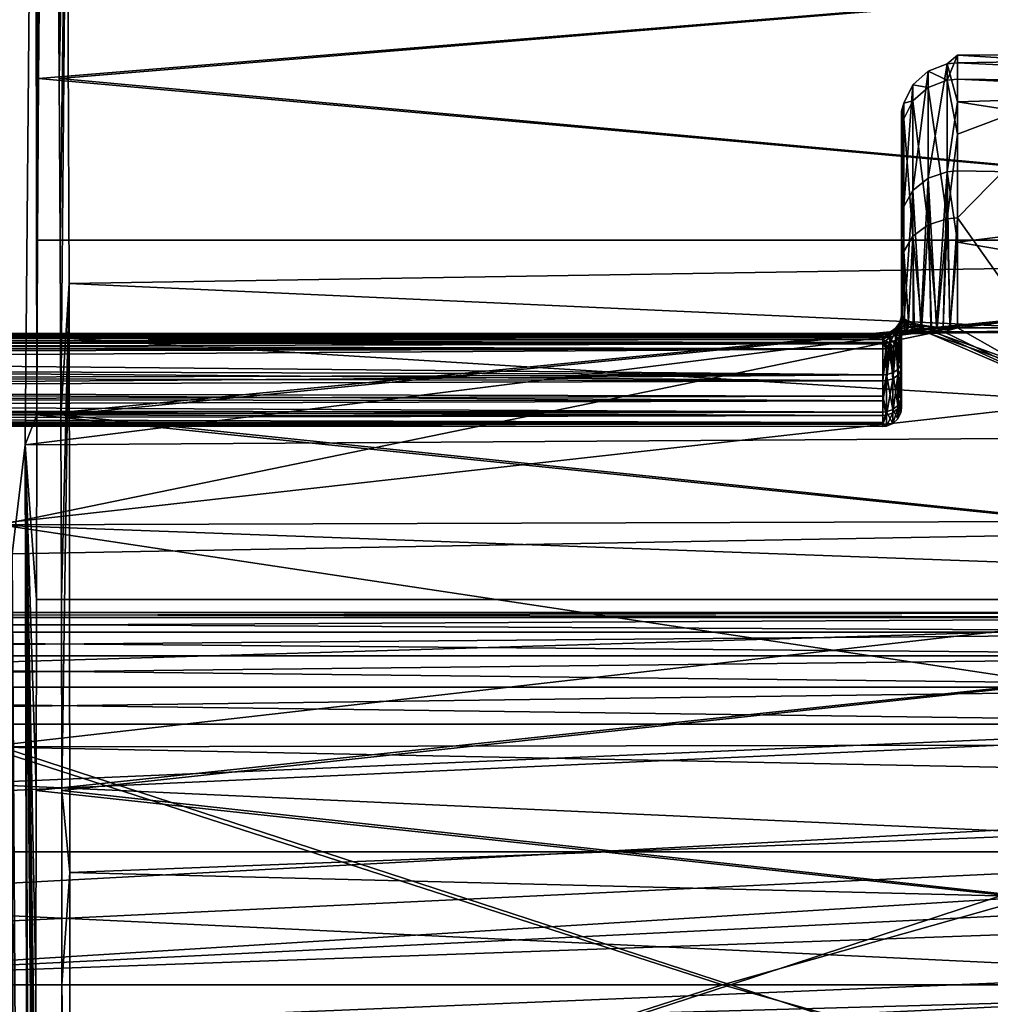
# Model space of a CAD drawing. Extents: x -183 to 183, y -433 to 13.
# Tile 445 of 656: x -133.74 to -128.52, y -0.1 to 5.19. Entities that reach past the tile are written whole.
import ezdxf

# ---------------------------------------------------------------- set-up
doc = ezdxf.new("R2010")
doc.units = 0
doc.layers.add('LAYER1', color=7, linetype='CONTINUOUS')

msp = doc.modelspace()

# ---------------------------------------------------------------- meshes
at = {"layer": 'LAYER1', "color": 3}
mesh = msp.add_polyface(dxfattribs=at)
corners = [(-138.0203, -0.5384, 36.8197), (-79.1261, -0.5978, 36.5474), (-79.9897, -0.5172, 36.4785), (-80.8174, -0.3221, 36.3043), (-81.7284, 0.0502, 35.9671), (-82.5144, 0.5515, 35.5082), (-83.16, 1.1693, 34.9368), (-83.6266, 1.8647, 34.2866), (-83.8894, 2.5711, 33.6188), (-83.976, 3.2196, 32.9987), (-84.0794, 9.1175, 27.0749), (-84.158, 13.219, 22.5723), (-133.6144, 13.219, 22.5723), (-133.6571, 8.9482, 27.464), (-133.7106, 2.9012, 33.6103), (-133.7809, 2.3159, 34.1669), (-133.9891, 1.7306, 34.7183), (-134.4182, 1.0658, 35.3387), (-135.026, 0.4796, 35.8809), (-135.7756, 0.0096, 36.313), (-136.6449, -0.3278, 36.6227), (-137.4192, -0.4893, 36.7724)]
mesh.append_faces([[corners[k] for k in face] for face in [(1, 2, 0), (0, 2, 3), (21, 3, 4), (5, 21, 4), (5, 20, 21), (5, 6, 20), (20, 6, 7), (19, 7, 8), (9, 19, 8), (9, 18, 19), (9, 17, 18), (9, 16, 17), (9, 15, 16), (9, 14, 15), (9, 10, 14), (14, 10, 13), (13, 10, 11), (12, 13, 11), (19, 20, 7), (21, 0, 3)]])
mesh = msp.add_polyface(dxfattribs=at)
corners = [(-133.6105, -14.2483, 22.1165), (-133.6129, -14.3123, 22.3918), (-133.6149, -14.406, 22.6221), (-133.6166, -14.5533, 22.8235), (-133.618, -14.7429, 22.9863), (-133.6196, -15.0756, 23.1669), (-133.6206, -15.4002, 23.2809), (-133.6273, -15.5436, 24.0545), (-133.6346, -15.7771, 24.8919), (-133.7106, 2.9012, 33.6103), (-133.6571, 8.9482, 27.464), (-133.6144, 13.219, 22.5723), (-133.5759, 13.0164, 18.1519), (-133.5513, 12.4713, 15.3304), (-133.5257, 11.1915, 12.3856), (-133.5035, 9.2289, 9.8443), (-133.4862, 6.7032, 7.8615), (-133.4749, 3.7686, 6.5583), (-133.4701, 0.6041, 6.0141), (-133.4723, -2.5972, 6.2621), (-133.4812, -5.6401, 7.2873), (-133.4964, -8.339, 9.027), (-133.5099, -9.8985, 10.5729), (-133.5309, -11.6721, 12.984), (-133.5568, -12.6865, 15.9566), (-133.5833, 8, 19), (-133.6013, 7.7274, 21.0706), (-133.6182, 6.9282, 23), (-133.6326, 5.6569, 24.6569), (-133.6386, 4.8701, 25.3468), (-133.6437, 4, 25.9282), (-133.6477, 3.0615, 26.391), (-133.6507, 2.0706, 26.7274), (-133.6524, 1.0442, 26.9316), (-133.653, 0, 27), (-133.6524, -1.0442, 26.9316), (-133.6507, -2.0706, 26.7274), (-133.6477, -3.0615, 26.391), (-133.6437, -4, 25.9282), (-133.6386, -4.8701, 25.3468), (-133.6326, -5.6569, 24.6569), (-133.6182, -6.9282, 23), (-133.6013, -7.7274, 21.0706), (-133.5833, -8, 19), (-133.5652, -7.7274, 16.9294), (-133.5484, -6.9282, 15), (-133.534, -5.6569, 13.3431), (-133.528, -4.8701, 12.6532), (-133.5229, -4, 12.0718), (-133.5189, -3.0615, 11.609), (-133.516, -2.0706, 11.2726), (-133.5142, -1.0442, 11.0684), (-133.5136, 0, 11), (-133.5142, 1.0442, 11.0684), (-133.516, 2.0706, 11.2726), (-133.5189, 3.0615, 11.609), (-133.5229, 4, 12.0718), (-133.528, 4.8701, 12.6532), (-133.534, 5.6569, 13.3431), (-133.5484, 6.9282, 15), (-133.5652, 7.7274, 16.9294)]
mesh.append_faces([[corners[k] for k in face] for face in [(1, 41, 0), (1, 2, 41), (41, 2, 3), (8, 3, 4), (7, 4, 5), (6, 7, 5), (7, 8, 4), (36, 37, 9), (35, 9, 34), (35, 36, 9), (29, 30, 10), (28, 10, 27), (28, 29, 10), (10, 11, 27), (27, 11, 26), (26, 11, 25), (25, 11, 12), (60, 12, 13), (59, 13, 14), (58, 14, 15), (57, 15, 16), (56, 16, 55), (56, 57, 16), (16, 17, 55), (55, 17, 54), (54, 17, 53), (53, 17, 18), (52, 18, 19), (51, 19, 50), (51, 52, 19), (19, 20, 50), (50, 20, 49), (49, 20, 48), (48, 20, 21), (47, 21, 46), (47, 48, 21), (21, 22, 46), (46, 22, 45), (45, 22, 23), (24, 45, 23), (24, 44, 45), (24, 43, 44), (24, 0, 43), (43, 0, 42), (42, 0, 41), (30, 31, 10), (10, 31, 9), (9, 31, 32), (33, 9, 32), (33, 34, 9), (37, 38, 9), (9, 38, 8), (8, 38, 39), (40, 8, 39), (40, 41, 8), (8, 41, 3), (52, 53, 18), (57, 58, 15), (58, 59, 14), (59, 60, 13), (60, 25, 12)]])
mesh = msp.add_polyface(dxfattribs=at)
corners = [(-84.2844, 12.4713, 15.3304), (-84.3358, 11.1915, 12.3856), (-84.3802, 9.2289, 9.8443), (-84.4148, 6.7032, 7.8615), (-84.4375, 3.7686, 6.5583), (-84.447, 0.6041, 6.0141), (-84.4427, -2.5972, 6.2621), (-84.4248, -5.6401, 7.2873), (-84.3944, -8.339, 9.027), (-133.4964, -8.339, 9.027), (-133.4812, -5.6401, 7.2873), (-133.4723, -2.5972, 6.2621), (-133.4701, 0.6041, 6.0141), (-133.4749, 3.7686, 6.5583), (-133.4862, 6.7032, 7.8615), (-133.5035, 9.2289, 9.8443), (-133.5257, 11.1915, 12.3856), (-133.5513, 12.4713, 15.3304), (-90.5, 10.1625, 10.893), (-95.7, 10.1625, 10.893), (-95.7, 8.4998, 9.1637), (-95.7, 6.5477, 7.7694), (-95.7, 4.3726, 6.7574), (-95.7, 2.0486, 6.1624), (-95.7, -0.3452, 6.0046), (-95.7, -2.7272, 6.2893), (-95.7, -5.0164, 7.0069), (-95.7, -5.3753, 7.1634), (-90.5, -5.3762, 7.1638), (-90.5, -3.1103, 6.3776), (-90.5, -0.7379, 6.021), (-90.5, 1.6595, 6.1064), (-90.5, 4.0005, 6.6308), (-90.5, 6.2052, 7.5765), (-90.5, 8.1986, 8.9112), (-90.5, 9.9128, 10.5895)]
mesh.append_faces([[corners[k] for k in face] for face in [(17, 0, 16), (16, 0, 1), (19, 1, 18), (19, 16, 1), (19, 15, 16), (19, 20, 15), (15, 20, 14), (14, 20, 21), (22, 14, 21), (22, 13, 14), (22, 23, 13), (13, 23, 12), (12, 23, 24), (11, 24, 25), (26, 11, 25), (26, 10, 11), (26, 27, 10), (10, 27, 9), (9, 27, 8), (8, 27, 7), (7, 27, 28), (29, 7, 28), (29, 6, 7), (29, 30, 6), (6, 30, 5), (5, 30, 31), (4, 31, 32), (33, 4, 32), (33, 3, 4), (33, 34, 3), (3, 34, 2), (2, 34, 35), (18, 2, 35), (18, 1, 2), (4, 5, 31), (11, 12, 24)]])
mesh = msp.add_polyface(dxfattribs=at)
corners = [(-124, -8, 19), (-133.5833, -8, 19), (-133.6013, -7.7274, 21.0706), (-133.6182, -6.9282, 23), (-133.6326, -5.6569, 24.6569), (-133.6386, -4.8701, 25.3468), (-133.6437, -4, 25.9282), (-133.6477, -3.0615, 26.391), (-133.6507, -2.0706, 26.7274), (-133.6524, -1.0442, 26.9316), (-133.653, 0, 27), (-133.6524, 1.0442, 26.9316), (-133.6507, 2.0706, 26.7274), (-133.6477, 3.0615, 26.391), (-133.6437, 4, 25.9282), (-133.6386, 4.8701, 25.3468), (-133.6326, 5.6569, 24.6569), (-133.6182, 6.9282, 23), (-133.6013, 7.7274, 21.0706), (-133.5833, 8, 19), (-124, 8, 19), (-124, 7.7274, 21.0706), (-124, 6.9282, 23), (-124, 5.6569, 24.6569), (-124, 4, 25.9282), (-124, 2.0706, 26.7274), (-124, 0, 27), (-124, -2.0706, 26.7274), (-124, -4, 25.9282), (-124, -5.6569, 24.6569), (-124, -6.9282, 23), (-124, -7.7274, 21.0706)]
mesh.append_faces([[corners[k] for k in face] for face in [(1, 2, 0), (0, 2, 31), (31, 2, 30), (30, 2, 3), (4, 30, 3), (4, 29, 30), (4, 5, 29), (29, 5, 28), (28, 5, 6), (7, 28, 6), (7, 27, 28), (7, 8, 27), (27, 8, 9), (26, 9, 10), (11, 26, 10), (11, 25, 26), (11, 12, 25), (25, 12, 13), (24, 13, 14), (15, 24, 14), (15, 23, 24), (15, 16, 23), (23, 16, 17), (22, 17, 18), (21, 18, 19), (20, 21, 19), (21, 22, 18), (22, 23, 17), (24, 25, 13), (26, 27, 9)]])
mesh = msp.add_polyface(dxfattribs=at)
corners = [(-124, 8, 19), (-133.5833, 8, 19), (-133.5652, 7.7274, 16.9294), (-133.5484, 6.9282, 15), (-133.534, 5.6569, 13.3431), (-133.528, 4.8701, 12.6532), (-133.5229, 4, 12.0718), (-133.5189, 3.0615, 11.609), (-133.516, 2.0706, 11.2726), (-133.5142, 1.0442, 11.0684), (-133.5136, 0, 11), (-133.5142, -1.0442, 11.0684), (-133.516, -2.0706, 11.2726), (-133.5189, -3.0615, 11.609), (-133.5229, -4, 12.0718), (-133.528, -4.8701, 12.6532), (-133.534, -5.6569, 13.3431), (-133.5484, -6.9282, 15), (-133.5652, -7.7274, 16.9294), (-133.5833, -8, 19), (-124, -8, 19), (-124, -7.7274, 16.9294), (-124, -6.9282, 15), (-124, -5.6569, 13.3431), (-124, -4, 12.0718), (-124, -2.0706, 11.2726), (-124, 0, 11), (-124, 2.0706, 11.2726), (-124, 4, 12.0718), (-124, 5.6569, 13.3431), (-124, 6.9282, 15), (-124, 7.7274, 16.9294)]
mesh.append_faces([[corners[k] for k in face] for face in [(0, 1, 31), (31, 1, 2), (3, 31, 2), (3, 30, 31), (3, 4, 30), (30, 4, 29), (29, 4, 5), (28, 5, 6), (7, 28, 6), (7, 27, 28), (7, 8, 27), (27, 8, 9), (26, 9, 10), (11, 26, 10), (11, 25, 26), (11, 12, 25), (25, 12, 13), (24, 13, 14), (15, 24, 14), (15, 23, 24), (15, 16, 23), (23, 16, 17), (22, 17, 21), (22, 23, 17), (17, 18, 21), (21, 18, 19), (20, 21, 19), (24, 25, 13), (26, 27, 9), (28, 29, 5)]])
mesh = msp.add_polyface(dxfattribs=at)
corners = [(-133.9269, 0, 24), (-129.9634, 0, 24), (-126, 0, 24), (-126, 1.1192, 23.8731), (-126, 2.1817, 23.4989), (-126, 3.1334, 22.8964), (-128, 3.1334, 22.8964), (-128, 4.834, 20.2777), (-126, 4.834, 20.2777), (-126, 5, 18.9854), (-126, 4.8265, 17.6942), (-126, 4.3253, 16.4916), (-126, 3.5304, 15.4593), (-126, 2.4958, 14.6674), (-126, 1.2917, 14.1697), (-126, 0, 14), (-129.9199, 0, 14), (-133.8397, 0, 14), (-133.8412, 1.278, 14.1661), (-133.8454, 2.4711, 14.6533), (-133.8522, 3.5, 15.4293), (-128.8508, 3.5, 15.4293), (-128.8115, 3.5019, 15.4312), (-128.7728, 3.5076, 15.4367), (-128.7, 3.5289, 15.4579), (-128.7, 3.9899, 15.9866), (-128.7, 4.3723, 16.5745), (-128.7, 4.7435, 17.4192), (-128.7, 4.9532, 18.3178), (-128.7, 4.9943, 19.2396), (-128.7, 4.8652, 20.1532), (-128.7, 4.5705, 21.0275), (-128.7, 4.1201, 21.8328), (-128.7, 3.5294, 22.5416), (-128.7728, 3.5078, 22.5631), (-128.8114, 3.502, 22.5688), (-128.8508, 3.5, 22.5707), (-133.9144, 3.5, 22.5707), (-133.9212, 2.4711, 23.3467), (-133.9254, 1.278, 23.8339)]
mesh.append_faces([[corners[k] for k in face] for face in [(0, 1, 39), (39, 1, 3), (4, 39, 3), (4, 38, 39), (4, 6, 38), (4, 5, 6), (1, 2, 3), (30, 31, 7), (8, 30, 7), (8, 29, 30), (8, 9, 29), (29, 9, 28), (28, 9, 10), (27, 10, 11), (26, 11, 25), (26, 27, 11), (11, 12, 25), (25, 12, 24), (24, 12, 23), (23, 12, 22), (22, 12, 13), (21, 13, 19), (20, 21, 19), (13, 14, 19), (19, 14, 18), (18, 14, 16), (17, 18, 16), (14, 15, 16), (21, 22, 13), (27, 28, 10), (31, 32, 7), (7, 32, 6), (6, 32, 33), (34, 6, 33), (34, 35, 6), (6, 35, 36), (37, 6, 36), (37, 38, 6)]])
mesh = msp.add_polyface(dxfattribs=at)
corners = [(-129, 3.6021, 15.9809), (-129, 4.11, 16.7201), (-129, 4.4589, 17.5141), (-129, 4.656, 18.3587), (-129, 4.6946, 19.2252), (-129, 4.5733, 20.084), (-129, 4.2962, 20.9059), (-129, 3.8729, 21.6628), (-129, 3.6, 22.0216), (-128.9841, 3.5763, 22.195), (-128.9632, 3.5645, 22.2822), (-128.9327, 3.5535, 22.3635), (-128.8919, 3.5439, 22.4347), (-128.8399, 3.5363, 22.4911), (-128.8096, 3.5334, 22.5124), (-128.7762, 3.5312, 22.5282), (-128.7397, 3.5299, 22.5382), (-128.7, 3.5294, 22.5416), (-128.7, 4.1201, 21.8328), (-128.7, 4.5705, 21.0275), (-128.7, 4.8652, 20.1532), (-128.7, 4.9943, 19.2396), (-128.7, 4.9532, 18.3178), (-128.7, 4.7435, 17.4192), (-128.7, 4.3723, 16.5745), (-128.7, 3.9899, 15.9866), (-128.7, 3.5289, 15.4579), (-128.7401, 3.5296, 15.4622), (-128.7773, 3.5312, 15.4741), (-128.8115, 3.5336, 15.4927), (-128.8428, 3.5368, 15.5172), (-128.8966, 3.545, 15.58), (-128.9384, 3.5551, 15.6554), (-128.9864, 3.5785, 15.8169), (-128.997, 3.5877, 15.8992), (-128.9993, 3.5921, 15.9407), (-128.9886, 4.1818, 16.6802), (-128.9394, 4.2681, 16.6324), (-128.8579, 4.333, 16.5963), (-128.7551, 4.3678, 16.577), (-128.9886, 4.7374, 18.3475), (-128.9394, 4.8351, 18.3341), (-128.8579, 4.9087, 18.3239), (-128.7551, 4.9482, 18.3185), (-128.9886, 4.6532, 20.1029), (-128.9394, 4.7492, 20.1257), (-128.8579, 4.8215, 20.1428), (-128.7551, 4.8602, 20.152), (-128.9886, 3.9405, 21.7094), (-128.9394, 4.0219, 21.7653), (-128.8579, 4.0831, 21.8074), (-128.7551, 4.1159, 21.8299)]
mesh.append_faces([[corners[k] for k in face] for face in [(0, 1, 35), (35, 1, 34), (34, 1, 36), (33, 36, 37), (32, 37, 31), (32, 33, 37), (1, 2, 36), (36, 2, 40), (41, 40, 45), (46, 45, 50), (51, 50, 14), (15, 51, 14), (15, 16, 51), (51, 16, 18), (19, 51, 18), (19, 47, 51), (19, 20, 47), (47, 20, 21), (43, 21, 22), (23, 43, 22), (23, 39, 43), (23, 24, 39), (39, 24, 25), (27, 25, 26), (27, 39, 25), (27, 28, 39), (39, 28, 29), (38, 29, 30), (31, 38, 30), (31, 37, 38), (38, 37, 42), (43, 42, 47), (21, 43, 47), (2, 3, 40), (40, 3, 4), (44, 4, 5), (6, 44, 5), (6, 48, 44), (6, 7, 48), (48, 7, 8), (9, 48, 8), (9, 10, 48), (48, 10, 49), (44, 49, 45), (40, 44, 45), (40, 4, 44), (10, 11, 49), (49, 11, 12), (50, 12, 13), (14, 50, 13), (16, 17, 18), (33, 34, 36), (40, 41, 36), (36, 41, 37), (37, 41, 42), (42, 41, 46), (47, 46, 51), (47, 42, 46), (43, 39, 38), (42, 43, 38), (45, 46, 41), (48, 49, 44), (12, 50, 49), (49, 50, 45), (50, 51, 46), (29, 38, 39)]])
mesh = msp.add_polyface(dxfattribs=at)
corners = [(-129, 3.6, 18.0253), (-129, 3.5971, 18.0668), (-129, 3.5885, 18.1074), (-129, 3.5744, 18.1465), (-129, 3.5551, 18.1833), (-129, 3.5193, 18.2301), (-129, 3.475, 18.269), (-129, 3.3496, 18.3779), (-129, 3.2464, 18.508), (-129, 3.1688, 18.6549), (-129, 3.1195, 18.8135), (-129, 3.1003, 18.9784), (-129, 3.1116, 19.1441), (-129, 3.1532, 19.3049), (-129, 3.2237, 19.4553), (-129, 3.3205, 19.5902), (-129, 3.475, 19.731), (-129, 3.507, 19.7575), (-129, 3.535, 19.7882), (-129, 3.5585, 19.8224), (-129, 3.5771, 19.8596), (-129, 3.5942, 19.916), (-129, 3.6, 19.9747), (-129, 3.6, 22.0216), (-129, 3.8729, 21.6628), (-129, 4.2962, 20.9059), (-129, 4.5733, 20.084), (-129, 4.6946, 19.2252), (-129, 4.656, 18.3587), (-129, 4.4589, 17.5141), (-129, 4.11, 16.7201), (-129, 3.6021, 15.9809)]
mesh.append_faces([[corners[k] for k in face] for face in [(31, 0, 29), (30, 31, 29), (0, 1, 29), (29, 1, 2), (3, 29, 2), (3, 4, 29), (29, 4, 5), (6, 29, 5), (6, 28, 29), (6, 21, 28), (6, 20, 21), (6, 19, 20), (6, 18, 19), (6, 17, 18), (6, 7, 17), (17, 7, 16), (16, 7, 15), (15, 7, 8), (14, 8, 9), (13, 9, 10), (12, 10, 11), (12, 13, 10), (13, 14, 9), (14, 15, 8), (23, 24, 22), (22, 24, 25), (21, 25, 26), (28, 26, 27), (28, 21, 26), (25, 21, 22)]])
mesh = msp.add_polyface(dxfattribs=at)
corners = [(-129.1, 3.5, 15.9809), (-129.0803, 3.502, 15.9809), (-129.0613, 3.508, 15.9809), (-129.0439, 3.5174, 15.9809), (-129.0286, 3.53, 15.9809), (-129.0162, 3.5455, 15.9809), (-129.0071, 3.5632, 15.9809), (-129.0016, 3.5823, 15.9809), (-129, 3.6021, 15.9809), (-128.9993, 3.5921, 15.9407), (-128.997, 3.5877, 15.8992), (-128.9864, 3.5785, 15.8169), (-128.9384, 3.5551, 15.6554), (-128.8966, 3.545, 15.58), (-128.8428, 3.5368, 15.5172), (-128.8115, 3.5336, 15.4927), (-128.7773, 3.5312, 15.4741), (-128.7401, 3.5296, 15.4622), (-128.7, 3.5289, 15.4579), (-128.7728, 3.5076, 15.4367), (-128.8115, 3.5019, 15.4312), (-128.8508, 3.5, 15.4293), (-128.9117, 3.5, 15.4776), (-128.963, 3.5, 15.5347), (-129.0053, 3.5, 15.5992), (-129.039, 3.5, 15.6696), (-129.0832, 3.5, 15.8222), (-129.0186, 3.5037, 15.6787), (-129.0232, 3.5223, 15.822), (-128.9849, 3.5154, 15.6671), (-128.9133, 3.508, 15.5302), (-129.0074, 3.5534, 15.8994), (-128.9998, 3.5469, 15.818), (-128.9588, 3.5332, 15.6609), (-128.8719, 3.5203, 15.519), (-129.0004, 3.5705, 15.8974), (-128.9912, 3.5624, 15.8144)]
mesh.append_faces([[corners[k] for k in face] for face in [(0, 1, 26), (26, 1, 2), (27, 2, 28), (29, 28, 33), (34, 33, 13), (14, 34, 13), (14, 15, 34), (34, 15, 16), (17, 34, 16), (17, 18, 34), (34, 18, 19), (30, 19, 20), (27, 20, 23), (24, 27, 23), (24, 25, 27), (27, 25, 26), (2, 27, 26), (2, 3, 28), (28, 3, 4), (5, 28, 4), (5, 31, 28), (5, 6, 31), (31, 6, 35), (36, 35, 11), (12, 36, 11), (12, 33, 36), (12, 13, 33), (6, 7, 35), (35, 7, 9), (10, 35, 9), (10, 11, 35), (7, 8, 9), (21, 22, 20), (20, 22, 23), (20, 27, 30), (30, 27, 29), (34, 29, 33), (34, 30, 29), (34, 19, 30), (28, 29, 27), (33, 28, 32), (36, 32, 31), (35, 36, 31), (33, 32, 36), (32, 28, 31)]])
mesh = msp.add_polyface(dxfattribs=at)
corners = [(-129, 3.6021, 15.9809), (-129.0016, 3.5823, 15.9809), (-129.0071, 3.5632, 15.9809), (-129.0162, 3.5455, 15.9809), (-129.0286, 3.53, 15.9809), (-129.0439, 3.5174, 15.9809), (-129.0613, 3.508, 15.9809), (-129.0803, 3.502, 15.9809), (-129.1, 3.5, 15.9809), (-129.1, 3.5, 18.0253), (-129.0805, 3.5019, 18.0253), (-129.0617, 3.5076, 18.0253), (-129.0444, 3.5169, 18.0253), (-129.0293, 3.5293, 18.0253), (-129.0169, 3.5444, 18.0253), (-129.0076, 3.5617, 18.0253), (-129.0019, 3.5805, 18.0253), (-129, 3.6, 18.0253)]
mesh.append_faces([[corners[k] for k in face] for face in [(0, 1, 17), (17, 1, 16), (16, 1, 2), (15, 2, 3), (14, 3, 4), (13, 4, 5), (12, 5, 6), (11, 6, 7), (10, 7, 8), (9, 10, 8), (10, 11, 7), (11, 12, 6), (12, 13, 5), (13, 14, 4), (14, 15, 3), (15, 16, 2)]])
mesh = msp.add_polyface(dxfattribs=at)
corners = [(-129, 3.6, 22.0216), (-129.0022, 3.5807, 22.0216), (-129.0083, 3.5623, 22.0216), (-129.0179, 3.5454, 22.0216), (-129.0304, 3.5304, 22.0216), (-129.0454, 3.5179, 22.0216), (-129.0623, 3.5083, 22.0216), (-129.0807, 3.5022, 22.0216), (-129.1, 3.5, 22.0216), (-129.0829, 3.5, 22.1796), (-129.0386, 3.5, 22.3315), (-129.0048, 3.5, 22.4016), (-128.9626, 3.5, 22.4658), (-128.9115, 3.5, 22.5226), (-128.8508, 3.5, 22.5707), (-128.8114, 3.502, 22.5688), (-128.7728, 3.5078, 22.5631), (-128.7, 3.5294, 22.5416), (-128.7397, 3.5299, 22.5382), (-128.7762, 3.5312, 22.5282), (-128.8096, 3.5334, 22.5124), (-128.8399, 3.5363, 22.4911), (-128.8919, 3.5439, 22.4347), (-128.9327, 3.5535, 22.3635), (-128.9632, 3.5645, 22.2822), (-128.9841, 3.5763, 22.195), (-129.0002, 3.5706, 22.1055), (-128.9909, 3.5612, 22.1884), (-128.9731, 3.5522, 22.2691), (-128.9213, 3.5386, 22.3952), (-129.0074, 3.5538, 22.1034), (-128.9994, 3.5467, 22.1846), (-128.9831, 3.5398, 22.2644), (-128.9579, 3.533, 22.3413), (-128.8523, 3.5206, 22.4966), (-129.0229, 3.5217, 22.1803), (-128.9844, 3.5152, 22.3347), (-128.914, 3.5099, 22.4627), (-129.0102, 3.5032, 22.346)]
mesh.append_faces([[corners[k] for k in face] for face in [(25, 0, 26), (27, 26, 31), (32, 31, 35), (36, 35, 38), (37, 38, 15), (16, 37, 15), (16, 34, 37), (16, 17, 34), (34, 17, 18), (19, 34, 18), (19, 20, 34), (34, 20, 21), (29, 21, 22), (23, 29, 22), (23, 24, 29), (29, 24, 28), (33, 28, 32), (36, 32, 35), (36, 33, 32), (36, 37, 33), (36, 38, 37), (2, 30, 1), (2, 3, 30), (30, 3, 35), (31, 30, 35), (31, 26, 30), (30, 26, 1), (1, 26, 0), (3, 4, 35), (35, 4, 5), (6, 35, 5), (6, 38, 35), (6, 9, 38), (6, 7, 9), (9, 7, 8), (9, 10, 38), (38, 10, 11), (12, 38, 11), (12, 13, 38), (38, 13, 14), (15, 38, 14), (24, 25, 28), (28, 25, 27), (32, 27, 31), (32, 28, 27), (26, 27, 25), (28, 33, 29), (29, 33, 34), (21, 29, 34), (34, 33, 37)]])
mesh = msp.add_polyface(dxfattribs=at)
corners = [(-129, 3.6, 19.9747), (-129.0014, 3.583, 19.9747), (-129.0058, 3.5665, 19.9747), (-129.0128, 3.551, 19.9747), (-129.0224, 3.5369, 19.9747), (-129.0343, 3.5247, 19.9747), (-129.048, 3.5146, 19.9747), (-129.0633, 3.507, 19.9747), (-129.0796, 3.5021, 19.9747), (-129.1, 3.5, 19.9747), (-129.1, 3.5, 22.0216), (-129.0807, 3.5022, 22.0216), (-129.0623, 3.5083, 22.0216), (-129.0454, 3.5179, 22.0216), (-129.0304, 3.5304, 22.0216), (-129.0179, 3.5454, 22.0216), (-129.0083, 3.5623, 22.0216), (-129.0022, 3.5807, 22.0216), (-129, 3.6, 22.0216)]
mesh.append_faces([[corners[k] for k in face] for face in [(0, 1, 18), (18, 1, 17), (17, 1, 2), (16, 2, 3), (15, 3, 4), (14, 4, 5), (13, 5, 6), (12, 6, 7), (8, 12, 7), (8, 11, 12), (8, 9, 11), (11, 9, 10), (12, 13, 6), (13, 14, 5), (14, 15, 4), (15, 16, 3), (16, 17, 2)]])
mesh = msp.add_polyface(dxfattribs=at)
corners = [(-129, 3.6, 18.0253), (-129.0019, 3.5805, 18.0253), (-129.0076, 3.5617, 18.0253), (-129.0169, 3.5444, 18.0253), (-129.0293, 3.5293, 18.0253), (-129.0444, 3.5169, 18.0253), (-129.0617, 3.5076, 18.0253), (-129.0805, 3.5019, 18.0253), (-129.1, 3.5, 18.0253), (-129.1, 3.4944, 18.0723), (-129.1, 3.478, 18.1166), (-129.1, 3.4515, 18.1558), (-129.1, 3.4167, 18.1878), (-129.0848, 3.4173, 18.1887), (-129.0699, 3.4194, 18.1915), (-129.0557, 3.4227, 18.1962), (-129.0426, 3.4272, 18.2025), (-129.0308, 3.4329, 18.2104), (-129.0206, 3.4395, 18.2196), (-129.0123, 3.447, 18.23), (-129.006, 3.4551, 18.2413), (-129.0015, 3.4649, 18.2549), (-129, 3.475, 18.269), (-129, 3.5193, 18.2301), (-129, 3.5551, 18.1833), (-129, 3.5744, 18.1465), (-129, 3.5885, 18.1074), (-129, 3.5971, 18.0668), (-129.0639, 3.5032, 18.0633), (-129.0326, 3.5222, 18.0669), (-129.0105, 3.5511, 18.0723), (-129.0004, 3.5858, 18.0788), (-129.0639, 3.4758, 18.1342), (-129.0326, 3.4922, 18.1443), (-129.0105, 3.5172, 18.1598), (-129.0004, 3.5472, 18.1784), (-129.0639, 3.4246, 18.1903), (-129.0326, 3.4363, 18.2058), (-129.0105, 3.4539, 18.2292), (-129.0004, 3.4752, 18.2574)]
mesh.append_faces([[corners[k] for k in face] for face in [(0, 1, 27), (27, 1, 31), (26, 31, 25), (26, 27, 31), (31, 1, 30), (35, 30, 34), (39, 34, 38), (20, 38, 19), (20, 39, 38), (20, 21, 39), (39, 21, 22), (23, 39, 22), (23, 35, 39), (23, 24, 35), (35, 24, 25), (31, 35, 25), (31, 30, 35), (1, 2, 30), (30, 2, 3), (29, 3, 4), (5, 29, 4), (5, 28, 29), (5, 6, 28), (28, 6, 7), (9, 7, 8), (9, 28, 7), (9, 10, 28), (28, 10, 32), (33, 32, 37), (38, 37, 18), (19, 38, 18), (10, 11, 32), (32, 11, 36), (37, 36, 16), (17, 37, 16), (17, 18, 37), (12, 13, 11), (11, 13, 14), (36, 14, 15), (16, 36, 15), (11, 14, 36), (34, 30, 29), (33, 29, 28), (32, 33, 28), (38, 34, 33), (37, 38, 33), (35, 34, 39), (29, 33, 34), (36, 37, 32), (3, 29, 30)]])
mesh = msp.add_polyface(dxfattribs=at)
corners = [(-129, 3.475, 19.731), (-129.0019, 3.4636, 19.7469), (-129.0076, 3.4527, 19.7621), (-129.0169, 3.4426, 19.7761), (-129.0293, 3.4338, 19.7884), (-129.0444, 3.4265, 19.7985), (-129.0617, 3.4211, 19.806), (-129.0805, 3.4178, 19.8107), (-129.1, 3.4167, 19.8122), (-129.1, 3.4445, 19.8364), (-129.1, 3.4675, 19.8653), (-129.1, 3.4847, 19.898), (-129.1, 3.4961, 19.9356), (-129.1, 3.5, 19.9747), (-129.0796, 3.5021, 19.9747), (-129.0633, 3.507, 19.9747), (-129.048, 3.5146, 19.9747), (-129.0343, 3.5247, 19.9747), (-129.0224, 3.5369, 19.9747), (-129.0128, 3.551, 19.9747), (-129.0058, 3.5665, 19.9747), (-129.0014, 3.583, 19.9747), (-129, 3.6, 19.9747), (-129, 3.5942, 19.916), (-129, 3.5771, 19.8596), (-129, 3.5585, 19.8224), (-129, 3.535, 19.7882), (-129, 3.507, 19.7575), (-129.0639, 3.4494, 19.8318), (-129.0326, 3.4634, 19.8184), (-129.0105, 3.4846, 19.7981), (-129.0004, 3.5101, 19.7737), (-129.0639, 3.4909, 19.8954), (-129.0326, 3.5088, 19.888), (-129.0105, 3.5359, 19.8767), (-129.0004, 3.5685, 19.8631), (-129.0639, 3.5067, 19.9697), (-129.0326, 3.526, 19.9692), (-129.0105, 3.5554, 19.9685), (-129.0004, 3.5907, 19.9677)]
mesh.append_faces([[corners[k] for k in face] for face in [(0, 1, 27), (27, 1, 31), (26, 31, 25), (26, 27, 31), (31, 1, 30), (35, 30, 34), (39, 34, 38), (20, 38, 19), (20, 39, 38), (20, 21, 39), (39, 21, 22), (23, 39, 22), (23, 35, 39), (23, 24, 35), (35, 24, 25), (31, 35, 25), (31, 30, 35), (1, 2, 30), (30, 2, 3), (29, 3, 4), (5, 29, 4), (5, 28, 29), (5, 6, 28), (28, 6, 7), (9, 7, 8), (9, 28, 7), (9, 10, 28), (28, 10, 32), (33, 32, 37), (38, 37, 18), (19, 38, 18), (10, 11, 32), (32, 11, 12), (14, 12, 13), (14, 32, 12), (14, 36, 32), (14, 15, 36), (36, 15, 16), (37, 16, 17), (18, 37, 17), (34, 30, 29), (33, 29, 28), (32, 33, 28), (38, 34, 33), (37, 38, 33), (35, 34, 39), (29, 33, 34), (16, 37, 36), (36, 37, 32), (3, 29, 30)]])
mesh = msp.add_polyface(dxfattribs=at)
corners = [(-133.9144, 3.5, 22.5707), (-128.8508, 3.5, 22.5707), (-128.9115, 3.5, 22.5226), (-128.9626, 3.5, 22.4658), (-129.0048, 3.5, 22.4016), (-129.0386, 3.5, 22.3315), (-129.0829, 3.5, 22.1796), (-129.1, 3.5, 22.0216), (-129.1, 3.5, 19.9747), (-140.95, 3.5, 19.9747), (-140.9501, 3.5, 21.5829), (-140.3, 3.5, 22.5707)]
mesh.append_faces([[corners[k] for k in face] for face in [(1, 2, 0), (0, 2, 3), (4, 0, 3), (4, 5, 0), (0, 5, 6), (7, 0, 6), (7, 10, 0), (7, 8, 10), (10, 8, 9), (10, 11, 0)]])
mesh = msp.add_polyface(dxfattribs=at)
corners = [(-140.3, 3.5, 15.4293), (-140.95, 3.5, 16.417), (-140.95, 3.5, 18.0253), (-129.1, 3.5, 18.0253), (-129.1, 3.5, 15.9809), (-129.0832, 3.5, 15.8222), (-129.039, 3.5, 15.6696), (-129.0053, 3.5, 15.5992), (-128.963, 3.5, 15.5347), (-128.9117, 3.5, 15.4776), (-128.8508, 3.5, 15.4293), (-133.8522, 3.5, 15.4293)]
mesh.append_faces([[corners[k] for k in face] for face in [(0, 1, 11), (11, 1, 4), (5, 11, 4), (5, 6, 11), (11, 6, 7), (8, 11, 7), (8, 9, 11), (11, 9, 10), (2, 3, 1), (1, 3, 4)]])
mesh = msp.add_polyface(dxfattribs=at)
corners = [(-140.95, 3.5, 19.9747), (-129.1, 3.5, 19.9747), (-129.1, 3.4961, 19.9356), (-129.1, 3.4847, 19.898), (-129.1, 3.4675, 19.8653), (-129.1, 3.4445, 19.8364), (-129.1, 3.4167, 19.8122), (-140.95, 3.4167, 19.8122), (-140.95, 3.4515, 19.8442), (-140.95, 3.4778, 19.8835), (-140.95, 3.4943, 19.9278)]
mesh.append_faces([[corners[k] for k in face] for face in [(1, 2, 0), (0, 2, 10), (10, 2, 3), (9, 3, 4), (8, 4, 5), (7, 5, 6), (7, 8, 5), (8, 9, 4), (9, 10, 3)]])
mesh = msp.add_polyface(dxfattribs=at)
corners = [(-140.95, 3.4167, 18.1878), (-129.1, 3.4167, 18.1878), (-129.1, 3.4515, 18.1558), (-129.1, 3.478, 18.1166), (-129.1, 3.4944, 18.0723), (-129.1, 3.5, 18.0253), (-140.95, 3.5, 18.0253), (-140.95, 3.4981, 18.0527), (-140.95, 3.4924, 18.0796), (-140.95, 3.4831, 18.1054), (-140.95, 3.4704, 18.1297), (-140.95, 3.4464, 18.1614)]
mesh.append_faces([[corners[k] for k in face] for face in [(0, 1, 11), (11, 1, 2), (10, 2, 3), (9, 3, 4), (8, 4, 7), (8, 9, 4), (4, 5, 7), (7, 5, 6), (9, 10, 3), (10, 11, 2)]])
mesh = msp.add_polyface(dxfattribs=at)
corners = [(-129, 3.475, 18.269), (-129.0015, 3.4649, 18.2549), (-129.006, 3.4551, 18.2413), (-129.0123, 3.447, 18.23), (-129.0206, 3.4395, 18.2196), (-129.0308, 3.4329, 18.2104), (-129.0426, 3.4272, 18.2025), (-129.0557, 3.4227, 18.1962), (-129.0699, 3.4194, 18.1915), (-129.0848, 3.4173, 18.1887), (-129.1, 3.4167, 18.1878), (-129.1, 3.2774, 18.3088), (-129.1, 3.1626, 18.4533), (-129.1, 3.0765, 18.6165), (-129.1, 3.0217, 18.7927), (-129.1, 3.0003, 18.976), (-129.1, 3.0129, 19.1601), (-129.1, 3.0591, 19.3388), (-129.1, 3.1374, 19.5059), (-129.1, 3.2451, 19.6558), (-129.1, 3.4167, 19.8122), (-129.0805, 3.4178, 19.8107), (-129.0617, 3.4211, 19.806), (-129.0444, 3.4265, 19.7985), (-129.0293, 3.4338, 19.7884), (-129.0169, 3.4426, 19.7761), (-129.0076, 3.4527, 19.7621), (-129.0019, 3.4636, 19.7469), (-129, 3.475, 19.731), (-129, 3.3205, 19.5902), (-129, 3.2237, 19.4553), (-129, 3.1532, 19.3049), (-129, 3.1116, 19.1441), (-129, 3.1003, 18.9784), (-129, 3.1195, 18.8135), (-129, 3.1688, 18.6549), (-129, 3.2464, 18.508), (-129, 3.3496, 18.3779), (-129.0816, 3.2786, 18.31), (-129.0474, 3.2882, 18.3191), (-129.0202, 3.3061, 18.3362), (-129.0038, 3.3298, 18.359), (-129.0816, 3.078, 18.6172), (-129.0474, 3.0903, 18.6223), (-129.0202, 3.1132, 18.6317), (-129.0038, 3.1435, 18.6444), (-129.0816, 3.002, 18.9761), (-129.0474, 3.0153, 18.9764), (-129.0202, 3.04, 18.977), (-129.0038, 3.0729, 18.9778), (-129.0816, 3.0607, 19.3382), (-129.0474, 3.0732, 19.3337), (-129.0202, 3.0965, 19.3253), (-129.0038, 3.1275, 19.3142), (-129.0816, 3.2463, 19.6547), (-129.0474, 3.2564, 19.646), (-129.0202, 3.2751, 19.6297), (-129.0038, 3.2999, 19.6082)]
mesh.append_faces([[corners[k] for k in face] for face in [(0, 1, 37), (37, 1, 41), (36, 41, 45), (35, 45, 34), (35, 36, 45), (1, 2, 41), (41, 2, 3), (40, 3, 4), (5, 40, 4), (5, 39, 40), (5, 6, 39), (39, 6, 7), (8, 39, 7), (8, 38, 39), (8, 9, 38), (38, 9, 11), (12, 38, 11), (12, 42, 38), (12, 13, 42), (42, 13, 14), (46, 14, 15), (16, 46, 15), (16, 50, 46), (16, 17, 50), (50, 17, 18), (54, 18, 19), (21, 19, 20), (21, 54, 19), (21, 22, 54), (54, 22, 55), (50, 55, 51), (46, 51, 47), (42, 47, 43), (38, 43, 39), (38, 42, 43), (9, 10, 11), (22, 23, 55), (55, 23, 24), (56, 24, 25), (26, 56, 25), (26, 57, 56), (26, 27, 57), (57, 27, 29), (30, 57, 29), (30, 53, 57), (30, 31, 53), (53, 31, 32), (49, 32, 33), (34, 49, 33), (34, 45, 49), (49, 45, 44), (48, 44, 43), (47, 48, 43), (47, 52, 48), (47, 51, 52), (52, 51, 56), (57, 52, 56), (57, 53, 52), (52, 53, 48), (48, 53, 49), (44, 48, 49), (27, 28, 29), (36, 37, 41), (45, 41, 40), (44, 40, 39), (43, 44, 39), (3, 40, 41), (44, 45, 40), (14, 46, 42), (42, 46, 47), (50, 51, 46), (49, 53, 32), (18, 54, 50), (50, 54, 55), (24, 56, 55), (55, 56, 51)]])
mesh = msp.add_polyface(dxfattribs=at)
corners = [(-140.95, 3.4167, 19.8122), (-129.1, 3.4167, 19.8122), (-129.1, 3.2451, 19.6558), (-129.1, 3.1374, 19.5059), (-129.1, 3.0591, 19.3388), (-129.1, 3.0129, 19.1601), (-129.1, 3.0003, 18.976), (-129.1, 3.0217, 18.7927), (-129.1, 3.0765, 18.6165), (-129.1, 3.1626, 18.4533), (-129.1, 3.2774, 18.3088), (-129.1, 3.4167, 18.1878), (-140.95, 3.4167, 18.1878), (-140.95, 3.3921, 18.206), (-140.95, 3.3172, 18.2694), (-140.95, 3.2489, 18.3399), (-140.95, 3.1878, 18.4167), (-140.95, 3.1345, 18.4991), (-140.95, 3.0896, 18.5863), (-140.95, 3.0534, 18.6776), (-140.95, 3.0264, 18.7719), (-140.95, 3.0087, 18.8684), (-140.95, 3.0006, 18.9662), (-140.95, 3.0021, 19.0644), (-140.95, 3.0132, 19.1619), (-140.95, 3.0338, 19.2578), (-140.95, 3.0637, 19.3513), (-140.95, 3.1027, 19.4413), (-140.95, 3.1502, 19.5272), (-140.95, 3.206, 19.6079), (-140.95, 3.2694, 19.6828), (-140.95, 3.3399, 19.7511)]
mesh.append_faces([[corners[k] for k in face] for face in [(0, 1, 31), (31, 1, 2), (30, 2, 29), (30, 31, 2), (2, 3, 29), (29, 3, 28), (28, 3, 27), (27, 3, 4), (26, 4, 25), (26, 27, 4), (4, 5, 25), (25, 5, 24), (24, 5, 23), (23, 5, 6), (22, 6, 21), (22, 23, 6), (6, 7, 21), (21, 7, 20), (20, 7, 19), (19, 7, 8), (18, 8, 17), (18, 19, 8), (8, 9, 17), (17, 9, 16), (16, 9, 10), (15, 10, 14), (15, 16, 10), (14, 10, 13), (13, 10, 11), (12, 13, 11)]])
mesh = msp.add_polyface(dxfattribs=at)
corners = [(-133.6346, -15.7771, 24.8919), (-133.6667, -15.984, 25.3497), (-133.7557, -16.2437, 25.7865), (-133.9161, -16.5797, 26.2242), (-134.2381, -17.12, 26.7497), (-134.7056, -17.7866, 27.2039), (-134.9609, -18.12, 27.3721), (-135.6272, -18.9283, 27.6498), (-136.444, -19.8358, 27.7723), (-136.5945, -19.9954, 27.7747), (-138.1124, -21.4978, 27.5122), (-138.1823, -0.5391, 36.8232), (-138.0203, -0.5384, 36.8197), (-137.4192, -0.4893, 36.7724), (-136.6449, -0.3278, 36.6227), (-135.7756, 0.0096, 36.313), (-135.026, 0.4796, 35.8809), (-134.4182, 1.0658, 35.3387), (-133.9891, 1.7306, 34.7183), (-133.7809, 2.3159, 34.1669), (-133.7106, 2.9012, 33.6103)]
mesh.append_faces([[corners[k] for k in face] for face in [(0, 1, 20), (20, 1, 19), (19, 1, 2), (18, 2, 3), (4, 18, 3), (4, 17, 18), (4, 5, 17), (17, 5, 16), (16, 5, 6), (7, 16, 6), (7, 15, 16), (7, 8, 15), (15, 8, 14), (14, 8, 9), (13, 9, 10), (12, 10, 11), (12, 13, 10), (13, 14, 9), (18, 19, 2)]])
mesh = msp.add_polyface(dxfattribs=at)
corners = [(-126, 2, 16.7087), (-141, 2, 16.7087), (-141, 1.9732, 16.4789), (-141, 1.8944, 16.2614), (-141, 1.7677, 16.0679), (-141, 1.5999, 15.9086), (-141, 1.4, 15.7922), (-126, 1.4, 15.7922), (-126, 1.5999, 15.9086), (-126, 1.7677, 16.0679), (-126, 1.8944, 16.2614), (-126, 1.9732, 16.4789)]
mesh.append_faces([[corners[k] for k in face] for face in [(0, 1, 11), (11, 1, 2), (3, 11, 2), (3, 10, 11), (3, 4, 10), (10, 4, 9), (9, 4, 5), (8, 5, 7), (8, 9, 5), (5, 6, 7)]])
mesh = msp.add_polyface(dxfattribs=at)
corners = [(-126, 2, 21.2913), (-141, 2, 21.2913), (-141, 2, 16.7087), (-126, 2, 16.7087)]
mesh.append_faces([[corners[k] for k in face] for face in [(0, 1, 3), (3, 1, 2)]])
mesh = msp.add_polyface(dxfattribs=at)
corners = [(-126, 1.4, 22.2078), (-141, 1.4, 22.2078), (-141, 1.5999, 22.0914), (-141, 1.7677, 21.9321), (-141, 1.8944, 21.7386), (-141, 1.9732, 21.5211), (-141, 2, 21.2913), (-126, 2, 21.2913), (-126, 1.9732, 21.5211), (-126, 1.8944, 21.7386), (-126, 1.7677, 21.9321), (-126, 1.5999, 22.0914)]
mesh.append_faces([[corners[k] for k in face] for face in [(0, 1, 11), (11, 1, 2), (3, 11, 2), (3, 10, 11), (3, 4, 10), (10, 4, 9), (9, 4, 5), (8, 5, 7), (8, 9, 5), (5, 6, 7)]])
mesh = msp.add_polyface(dxfattribs=at)
corners = [(-126, -1.4, 22.2078), (-141, -1.4, 22.2078), (-141, -0.7151, 22.4262), (-141, 0, 22.5), (-141, 0.7151, 22.4262), (-141, 1.4, 22.2078), (-126, 1.4, 22.2078), (-126, 0.7151, 22.4262), (-126, 0, 22.5), (-126, -0.7151, 22.4262)]
mesh.append_faces([[corners[k] for k in face] for face in [(0, 1, 9), (9, 1, 2), (3, 9, 2), (3, 8, 9), (3, 4, 8), (8, 4, 7), (7, 4, 6), (6, 4, 5)]])
mesh = msp.add_polyface(dxfattribs=at)
corners = [(-141, -1.4, 15.7922), (-126, -1.4, 15.7922), (-126, -0.7151, 15.5738), (-126, 0, 15.5), (-126, 0.7151, 15.5738), (-126, 1.4, 15.7922), (-141, 1.4, 15.7922), (-141, 0.7151, 15.5738), (-141, 0, 15.5), (-141, -0.7151, 15.5738)]
mesh.append_faces([[corners[k] for k in face] for face in [(0, 1, 9), (9, 1, 2), (3, 9, 2), (3, 8, 9), (3, 4, 8), (8, 4, 7), (7, 4, 6), (6, 4, 5)]])
mesh = msp.add_polyface(dxfattribs=at)
corners = [(-127.05, -21.0404, 22.2818), (-129.4757, -20.9009, 22.3321), (-130.6623, -20.6513, 22.4203), (-131.8012, -20.2512, 22.5611), (-132.943, -19.6435, 22.7806), (-133.9564, -18.8611, 23.0656), (-134.8109, -17.9278, 23.4114), (-135.48, -16.8718, 23.8094), (-135.9264, -15.8293, 24.2131), (-136.2137, -14.7416, 24.6418), (-136.4053, -12.5197, 25.5451), (-136.463, 1.3487, 32.1076), (-138.7676, 1.3487, 32.1076), (-143.5071, 1.0462, 31.9468), (-145.7845, 0.446, 31.6302), (-147.895, -0.5247, 31.1247), (-149.8339, -1.8597, 30.4437), (-151.5272, -3.4468, 29.654), (-154.3308, -7.0772, 27.9276), (-165.7043, -27.452, 20.1787), (-167.5624, -31.6781, 18.9452), (-172.1877, -44.3194, 15.9239), (-175.6574, -57.489, 13.7124), (-176.0064, -59.1571, 13.4916), (-178.3225, -73.5947, 12.0579), (-179.5887, -88.2146, 11.3086), (-180.2923, -117.526, 10.992), (-177.8181, -117.526, 10.992), (-171.0494, -98.6338, 11.077), (-161.059, -82.466, 11.5334), (-148.1684, -68.7648, 12.4573), (-132.5752, -57.4747, 13.7158), (-112.7364, -47.8908, 15.2364), (-90.1942, -40.9717, 16.6319), (-65.232, -36.4138, 17.7003), (-38.0146, -33.7353, 18.3866), (0, -32.4706, 18.7269), (38.0147, -33.7342, 18.3877), (63.9334, -36.2405, 17.7434), (87.8191, -40.4201, 16.7546), (109.9258, -46.8359, 15.4326), (129.536, -55.7204, 13.9599), (132.5702, -57.4717, 13.7162), (146.3838, -67.2389, 12.5986), (160.253, -81.4341, 11.5829), (170.9174, -98.3621, 11.0806), (177.8181, -117.526, 10.992), (180.2924, -117.526, 10.992), (179.5715, -87.9242, 11.3181), (176.0065, -59.1572, 13.4925), (175.6569, -57.4865, 13.7127), (172.1768, -44.2845, 15.9309), (167.5354, -31.6139, 18.9631), (165.7, -27.4425, 20.1816), (154.3307, -7.0776, 27.9287), (151.5271, -3.4467, 29.654), (149.8339, -1.8597, 30.4437), (147.895, -0.5249, 31.125), (145.7847, 0.4459, 31.6302), (143.5074, 1.0461, 31.9468), (138.7676, 1.3705, 32.1192), (136.463, 1.3705, 32.1192), (136.4053, -12.5203, 25.5466), (136.2137, -14.7416, 24.6418), (135.9264, -15.8293, 24.2131), (135.48, -16.8725, 23.8111), (134.8109, -17.9278, 23.4114), (133.9564, -18.8611, 23.0656), (132.943, -19.6435, 22.7806), (131.8012, -20.2519, 22.563), (130.6623, -20.6513, 22.4203), (129.4757, -20.9009, 22.3321), (127.05, -21.0411, 22.2837), (0, -21.0406, 22.2829)]
mesh.append_faces([[corners[k] for k in face] for face in [(73, 0, 19), (53, 19, 36), (37, 53, 36), (37, 38, 53), (53, 38, 39), (40, 53, 39), (40, 41, 53), (53, 41, 42), (50, 42, 43), (44, 50, 43), (44, 45, 50), (50, 45, 46), (49, 46, 48), (49, 50, 46), (0, 1, 19), (19, 1, 2), (3, 19, 2), (3, 4, 19), (19, 4, 5), (6, 19, 5), (6, 7, 19), (19, 7, 18), (18, 7, 17), (17, 7, 16), (16, 7, 8), (15, 8, 14), (15, 16, 8), (14, 8, 13), (13, 8, 9), (12, 9, 10), (11, 12, 10), (12, 13, 9), (20, 31, 19), (20, 21, 31), (31, 21, 22), (30, 22, 29), (30, 31, 22), (23, 27, 22), (23, 24, 27), (27, 24, 25), (26, 27, 25), (27, 28, 22), (22, 28, 29), (31, 32, 19), (19, 32, 33), (34, 19, 33), (34, 35, 19), (19, 35, 36), (46, 47, 48), (51, 52, 50), (50, 52, 53), (42, 50, 53), (54, 65, 53), (54, 55, 65), (65, 55, 64), (64, 55, 56), (57, 64, 56), (57, 58, 64), (64, 58, 59), (63, 59, 60), (62, 60, 61), (62, 63, 60), (63, 64, 59), (65, 66, 53), (53, 66, 67), (68, 53, 67), (68, 69, 53), (53, 69, 70), (71, 53, 70), (71, 72, 53), (53, 72, 73), (19, 53, 73)]])
mesh = msp.add_polyface(dxfattribs=at)
corners = [(-133.9144, -3.5, 22.5707), (-131.3826, -3.5, 22.5707), (-128.8508, -3.5, 22.5707), (-128.8114, -3.502, 22.5688), (-128.7728, -3.5078, 22.5631), (-128.7, -3.5294, 22.5416), (-128.7, -4.1201, 21.8328), (-128.7, -4.5705, 21.0275), (-128.7, -4.8652, 20.1532), (-128.7, -5, 19), (-128.7, -4.9532, 18.3178), (-128.7, -4.7435, 17.4192), (-128.7, -4.3723, 16.5745), (-128.7, -3.9899, 15.9866), (-128.7, -3.5289, 15.4579), (-128.7728, -3.5076, 15.4367), (-128.8115, -3.5019, 15.4312), (-128.8508, -3.5, 15.4293), (-131.3515, -3.5, 15.4293), (-133.8522, -3.5, 15.4293), (-133.8454, -2.4711, 14.6533), (-133.8412, -1.278, 14.1661), (-133.8397, 0, 14), (-129.9199, 0, 14), (-126, 0, 14), (-126, -1.2917, 14.1697), (-126, -2.4958, 14.6674), (-126, -3.5304, 15.4593), (-126, -4.3253, 16.4916), (-126, -4.8265, 17.6942), (-126, -5, 18.9854), (-126, -4.834, 20.2777), (-127, -4.834, 20.2777), (-128, -4.834, 20.2777), (-128, -3.9837, 21.587), (-128, -3.1334, 22.8964), (-127, -3.1334, 22.8964), (-126, -3.1334, 22.8964), (-126, -2.1817, 23.4989), (-126, -1.1192, 23.8731), (-126, 0, 24), (-129.9634, 0, 24), (-133.9269, 0, 24), (-133.9254, -1.278, 23.8339), (-133.9212, -2.4711, 23.3467)]
mesh.append_faces([[corners[k] for k in face] for face in [(0, 1, 44), (44, 1, 35), (38, 35, 36), (37, 38, 36), (1, 2, 35), (35, 2, 3), (4, 35, 3), (4, 5, 35), (35, 5, 34), (34, 5, 6), (7, 34, 6), (7, 33, 34), (7, 8, 33), (33, 8, 32), (32, 8, 30), (31, 32, 30), (8, 9, 30), (30, 9, 29), (29, 9, 10), (11, 29, 10), (11, 28, 29), (11, 12, 28), (28, 12, 13), (27, 13, 14), (15, 27, 14), (15, 16, 27), (27, 16, 26), (26, 16, 17), (20, 17, 18), (19, 20, 18), (17, 20, 26), (26, 20, 21), (25, 21, 23), (24, 25, 23), (21, 22, 23), (25, 26, 21), (27, 28, 13), (40, 41, 39), (39, 41, 43), (38, 43, 44), (35, 38, 44), (41, 42, 43), (43, 38, 39)]])

doc.saveas('drawing.dxf')
